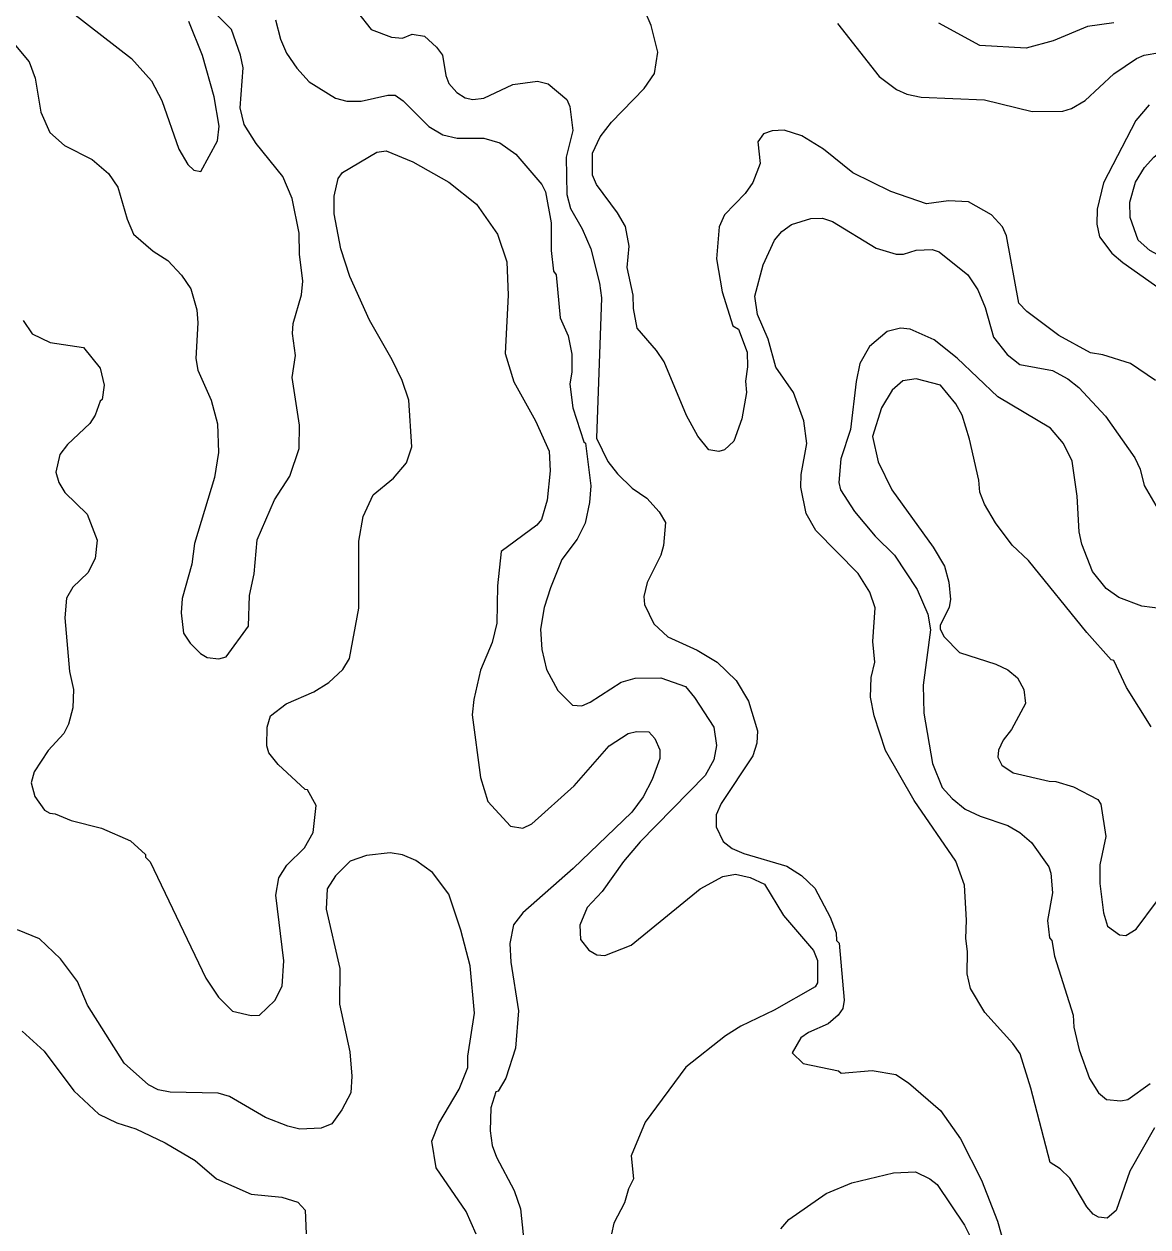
# Model space of a CAD drawing. Extents: x 447.8 to 473.9, y 7733.1 to 7760.8.
# Drawn here: x 456.079 to 457.905, y 7754.55 to 7756.505 of the extents above; entities that cross this region are included whole.
import ezdxf

# ---------------------------------------------------------------- set-up
doc = ezdxf.new("R2010")
doc.units = 0
doc.header["$LTSCALE"] = 0.032
doc.layers.add('1', color=7, linetype='Continuous', lineweight=25)
doc.layers.add('2', color=7, linetype='Continuous', lineweight=13)

msp = doc.modelspace()

# ---------------------------------------------------------------- linework, layer by layer
at = {"layer": '1'}
msp.add_lwpolyline([(456.8132, 7754.5385), (456.7971, 7754.5757), (456.7484, 7754.6463), (456.7411, 7754.69), (456.7525, 7754.7187), (456.7858, 7754.7742), (456.7995, 7754.8095), (456.7997, 7754.8278), (456.8108, 7754.8981), (456.8036, 7754.9749), (456.7882, 7755.033), (456.7687, 7755.0911), (456.7424, 7755.1266), (456.7154, 7755.146), (456.6934, 7755.1551), (456.6737, 7755.1584), (456.6352, 7755.1544), (456.6083, 7755.1451), (456.585, 7755.1211), (456.5713, 7755.0999), (456.5695, 7755.0667), (456.5919, 7754.9705), (456.5912, 7754.9125), (456.6081, 7754.8351), (456.6112, 7754.7954), (456.6096, 7754.7682), (456.5951, 7754.7406), (456.5786, 7754.718), (456.5612, 7754.7111), (456.5266, 7754.7095), (456.5072, 7754.7141), (456.4712, 7754.7283), (456.4124, 7754.7625), (456.394, 7754.7679), (456.3162, 7754.7697), (456.2967, 7754.7731), (456.2812, 7754.7816), (456.2416, 7754.8168), (456.1816, 7754.9109), (456.1655, 7754.9492), (456.138, 7754.9863), (456.1041, 7755.0188), (456.0681, 7755.0333)], dxfattribs=at)
at = {"layer": '2'}
for points in [[(456.395, 7755.4736), (456.4072, 7755.4771), (456.4435, 7755.527), (456.4452, 7755.5766), (456.4526, 7755.612), (456.4573, 7755.6671), (456.4856, 7755.7323), (456.5104, 7755.7704), (456.5255, 7755.8156), (456.5262, 7755.8534), (456.5143, 7755.9309), (456.5199, 7755.9667), (456.5151, 7756.0026), (456.5157, 7756.019), (456.5294, 7756.0651), (456.5318, 7756.0875), (456.5263, 7756.1317), (456.5255, 7756.1653), (456.5143, 7756.2218), (456.4991, 7756.2576), (456.4558, 7756.3114), (456.4366, 7756.3421), (456.43, 7756.3691), (456.4348, 7756.4342), (456.4304, 7756.4551), (456.4156, 7756.4968), (456.3515, 7756.5609)], [(456.1568, 7756.5244), (456.2532, 7756.4495), (456.2856, 7756.413), (456.3025, 7756.3812), (456.33, 7756.3021), (456.3451, 7756.2773), (456.3547, 7756.2679), (456.3659, 7756.2656), (456.3932, 7756.3158), (456.3956, 7756.3395), (456.3875, 7756.3873), (456.3689, 7756.4541), (456.3466, 7756.5094)], [(456.6202, 7756.5249), (456.6428, 7756.4963), (456.6757, 7756.4843), (456.6935, 7756.4827), (456.7095, 7756.4892), (456.7292, 7756.4857), (456.7486, 7756.468), (456.7587, 7756.4546), (456.7637, 7756.4219), (456.7688, 7756.4089), (456.7816, 7756.3941), (456.7955, 7756.3854), (456.8081, 7756.3826), (456.8258, 7756.3847), (456.8726, 7756.4073), (456.9128, 7756.4128), (456.9302, 7756.4081), (456.9605, 7756.3827), (456.9656, 7756.3715), (456.9703, 7756.3325), (456.9595, 7756.2891), (456.9608, 7756.2286), (456.9665, 7756.2059), (456.9854, 7756.1727), (456.9993, 7756.1401), (457.0136, 7756.0843), (457.0168, 7756.0602), (457.009, 7755.8324), (457.0269, 7755.7947), (457.0426, 7755.7742), (457.0668, 7755.7514), (457.0905, 7755.7348), (457.1105, 7755.7125), (457.121, 7755.6953), (457.1178, 7755.6577), (457.1133, 7755.6422), (457.0909, 7755.598), (457.0858, 7755.5749), (457.0869, 7755.5621), (457.1019, 7755.5307), (457.1248, 7755.5098), (457.1721, 7755.4881), (457.2046, 7755.4683), (457.2354, 7755.4385), (457.2556, 7755.4048), (457.2701, 7755.3569), (457.2692, 7755.3365), (457.2626, 7755.3159), (457.2114, 7755.2389), (457.203, 7755.2203), (457.2029, 7755.2009)], [(457.917, 7755.9263), (457.8761, 7755.9536), (457.8312, 7755.968), (457.8112, 7755.971), (457.7598, 7755.9992), (457.7076, 7756.038), (457.695, 7756.0516), (457.6749, 7756.1612), (457.6684, 7756.1757), (457.6506, 7756.1951), (457.6128, 7756.2165), (457.5808, 7756.2181), (457.5447, 7756.2133), (457.4867, 7756.2331), (457.4251, 7756.2636), (457.3777, 7756.302), (457.3425, 7756.3238), (457.3134, 7756.3328), (457.2942, 7756.332), (457.28, 7756.3272), (457.271, 7756.314), (457.2748, 7756.279), (457.2629, 7756.2479), (457.2504, 7756.2301), (457.2169, 7756.1951), (457.2079, 7756.1759), (457.2037, 7756.1236), (457.2128, 7756.07), (457.23, 7756.0149), (457.2392, 7756.0096), (457.2535, 7755.9724), (457.2541, 7755.9481), (457.2508, 7755.9253), (457.2525, 7755.9064), (457.2446, 7755.8637), (457.2319, 7755.8276), (457.2168, 7755.8133), (457.2073, 7755.811), (457.1914, 7755.8136), (457.1731, 7755.8356), (457.1549, 7755.8692), (457.1185, 7755.9563), (457.106, 7755.9751), (457.0748, 7756.0112), (457.0689, 7756.043), (457.0681, 7756.0647), (457.0586, 7756.1096), (457.0617, 7756.1443), (457.0557, 7756.1762), (457.0431, 7756.1987), (457.0089, 7756.2447), (457.0025, 7756.2599), (457.0024, 7756.2956), (457.0146, 7756.3221), (457.0333, 7756.3462), (457.0862, 7756.4007), (457.1029, 7756.4248), (457.1082, 7756.4598), (457.0973, 7756.5032), (457.0872, 7756.527)], [(456.4873, 7756.5121), (456.4956, 7756.481), (456.5053, 7756.4581), (456.5218, 7756.4337), (456.5421, 7756.4117), (456.5845, 7756.3851), (456.6033, 7756.3801), (456.6263, 7756.3801), (456.6698, 7756.3896), (456.6819, 7756.3896), (456.6948, 7756.3807), (456.7362, 7756.3389), (456.759, 7756.3254), (456.7823, 7756.3198), (456.8258, 7756.3198), (456.8517, 7756.3126), (456.8775, 7756.2941), (456.9198, 7756.2446), (456.9259, 7756.2328), (456.935, 7756.1825), (456.9351, 7756.1373), (456.939, 7756.1039), (456.943, 7756.0976), (456.9496, 7756.0282), (456.9625, 7755.9987), (456.9687, 7755.9688), (456.9687, 7755.94), (456.9656, 7755.9204), (456.9705, 7755.8817), (456.9879, 7755.8266), (456.9911, 7755.8242), (456.9993, 7755.7548), (456.9974, 7755.7277)], [(457.4, 7756.5065), (457.4679, 7756.4204), (457.4962, 7756.399), (457.5129, 7756.3912), (457.5359, 7756.3866), (457.6388, 7756.3825), (457.7165, 7756.3632), (457.7664, 7756.364)], [(457.8493, 7756.5073), (457.8063, 7756.5013), (457.7504, 7756.4784), (457.7069, 7756.466), (457.6315, 7756.4708), (457.5651, 7756.5067)], [(457.9265, 7756.1273), (457.9075, 7756.1372), (457.8889, 7756.1542), (457.8755, 7756.1911), (457.8749, 7756.2159), (457.8845, 7756.2485), (457.8992, 7756.2724), (457.9144, 7756.2893), (457.9606, 7756.3265), (458.0134, 7756.3573), (458.1156, 7756.3949), (458.1325, 7756.4034), (458.1502, 7756.4225), (458.1596, 7756.4377), (458.163, 7756.4594), (458.1597, 7756.4802), (458.1216, 7756.515)], [(456.0542, 7756.4834), (456.0871, 7756.444), (456.0966, 7756.4177), (456.1061, 7756.3623), (456.1209, 7756.3289), (456.1445, 7756.3081), (456.1894, 7756.2851), (456.2158, 7756.2625), (456.2311, 7756.2401), (456.2463, 7756.1882), (456.2564, 7756.1637), (456.2885, 7756.1361), (456.3125, 7756.1209), (456.3344, 7756.0974), (456.3498, 7756.075), (456.3595, 7756.041), (456.3611, 7756.0201), (456.358, 7755.9617), (456.3612, 7755.9431), (456.3825, 7755.8942), (456.3931, 7755.8557), (456.3949, 7755.8093), (456.3883, 7755.7684), (456.3556, 7755.6614), (456.3515, 7755.6274), (456.3355, 7755.5716), (456.3339, 7755.5485)], [(457.8985, 7756.4546), (457.9239, 7756.4592)], [(457.7664, 7756.364), (457.7804, 7756.3683), (457.8026, 7756.3812), (457.8489, 7756.4245), (457.886, 7756.4492), (457.8985, 7756.4546)], [(457.9063, 7756.3742), (457.8848, 7756.3485), (457.8325, 7756.2474), (457.8222, 7756.2048), (457.8218, 7756.1802), (457.8261, 7756.1595), (457.8459, 7756.133), (457.8636, 7756.1177), (457.9429, 7756.0619)], [(456.4879, 7755.0897), (456.4927, 7755.118), (456.5057, 7755.1387), (456.5342, 7755.1666), (456.5487, 7755.1914), (456.5534, 7755.2354), (456.539, 7755.2608), (456.5356, 7755.2613), (456.4914, 7755.3023), (456.4765, 7755.3209), (456.4734, 7755.3325), (456.4737, 7755.3625), (456.4789, 7755.381), (456.5047, 7755.4005), (456.5494, 7755.4202), (456.5737, 7755.4354), (456.5966, 7755.4567), (456.6075, 7755.4744), (456.6224, 7755.5561), (456.6225, 7755.665), (456.6299, 7755.7051), (456.646, 7755.7405), (456.6792, 7755.7675), (456.7002, 7755.7922), (456.7089, 7755.8184), (456.704, 7755.8943), (456.6929, 7755.9259), (456.6766, 7755.9598), (456.6397, 7756.0239), (456.6082, 7756.0952), (456.5933, 7756.1401), (456.5823, 7756.1969), (456.5824, 7756.2257), (456.5888, 7756.2542), (456.5963, 7756.2641), (456.6518, 7756.2974), (456.667, 7756.2994), (456.7103, 7756.2817), (456.7686, 7756.2484), (456.8138, 7756.2127), (456.8479, 7756.1641), (456.8629, 7756.1192), (456.8654, 7756.0649), (456.8606, 7755.9701), (456.8743, 7755.9237), (456.9099, 7755.8605), (456.9318, 7755.8114), (456.9334, 7755.7794), (456.9286, 7755.7317), (456.9193, 7755.7003), (456.9118, 7755.6909), (456.854, 7755.6484), (456.8478, 7755.5925), (456.8469, 7755.5316), (456.8395, 7755.5004), (456.8203, 7755.4555), (456.8092, 7755.4079), (456.8069, 7755.383), (456.8205, 7755.2808), (456.832, 7755.2419), (456.8689, 7755.2017), (456.8888, 7755.1987), (456.9036, 7755.2054), (456.9725, 7755.2673), (457.0294, 7755.3322), (457.0602, 7755.3524), (457.0738, 7755.3555), (457.094, 7755.3549), (457.1036, 7755.3441), (457.1114, 7755.3257), (457.1114, 7755.3119), (457.0992, 7755.2776), (457.0843, 7755.2493), (457.0663, 7755.2247), (456.9706, 7755.133), (456.8888, 7755.0608), (456.8738, 7755.0416), (456.8678, 7755.0111), (456.8694, 7754.981), (456.8821, 7754.9015), (456.8774, 7754.841), (456.8614, 7754.7922), (456.8488, 7754.771), (456.8453, 7754.7701), (456.8373, 7754.744), (456.8358, 7754.7069), (456.8393, 7754.6828), (456.8464, 7754.6639), (456.8748, 7754.6097), (456.8853, 7754.5801), (456.8949, 7754.486)], [(457.31, 7756.1682), (457.3256, 7756.1797), (457.3567, 7756.1893), (457.376, 7756.19), (457.3922, 7756.1844), (457.4629, 7756.1411)], [(457.2876, 7755.9932), (457.2701, 7756.0333), (457.2662, 7756.0631), (457.2794, 7756.1143), (457.298, 7756.1541), (457.31, 7756.1682)], [(457.4629, 7756.1411), (457.4955, 7756.1317), (457.5072, 7756.1317), (457.5279, 7756.138), (457.5538, 7756.1392), (457.5656, 7756.1352), (457.6118, 7756.0977), (457.6283, 7756.0733), (457.6402, 7756.0449), (457.6539, 7755.9965), (457.6761, 7755.9685), (457.6962, 7755.9523), (457.7496, 7755.9425), (457.7745, 7755.929), (457.7922, 7755.9149), (457.8358, 7755.8681), (457.8833, 7755.8005), (457.8919, 7755.782), (457.8987, 7755.7554), (457.9288, 7755.7034)], [(456.0774, 7756.0235), (456.0922, 7756.0017), (456.1211, 7755.988), (456.1754, 7755.9798), (456.2025, 7755.946), (456.2087, 7755.9183), (456.2057, 7755.895), (456.2025, 7755.8924), (456.1945, 7755.8698), (456.1859, 7755.8562), (456.1493, 7755.8219), (456.1371, 7755.8059), (456.1303, 7755.7769), (456.1352, 7755.7601), (456.145, 7755.7442), (456.1814, 7755.7091), (456.1974, 7755.6666), (456.1944, 7755.637), (456.1825, 7755.6136), (456.1578, 7755.59), (456.148, 7755.5726), (456.1448, 7755.5405), (456.1527, 7755.453), (456.1591, 7755.4238), (456.1582, 7755.3942), (456.1508, 7755.3674), (456.1435, 7755.3523), (456.1177, 7755.3247), (456.095, 7755.2902), (456.0903, 7755.2723), (456.0965, 7755.2498), (456.1122, 7755.2279), (456.1209, 7755.2227), (456.1292, 7755.2218), (456.1552, 7755.2108), (456.2044, 7755.1984), (456.2518, 7755.1779), (456.276, 7755.1559), (456.2763, 7755.1513), (456.2839, 7755.1441), (456.3743, 7754.9549), (456.3946, 7754.9239), (456.4172, 7754.9014), (456.4477, 7754.894)], [(457.9284, 7755.5553), (457.8948, 7755.5594), (457.8575, 7755.5734), (457.8368, 7755.5881), (457.8145, 7755.6159), (457.7971, 7755.66), (457.7928, 7755.68), (457.7895, 7755.738), (457.7817, 7755.7951), (457.7675, 7755.824), (457.7461, 7755.8488), (457.6609, 7755.8998), (457.5945, 7755.9626), (457.5571, 7755.992), (457.5183, 7756.0098), (457.5026, 7756.0113), (457.4808, 7756.0059), (457.4524, 7755.9814), (457.4363, 7755.9535), (457.4305, 7755.9247), (457.4216, 7755.8467), (457.4056, 7755.7989), (457.4023, 7755.7605), (457.4053, 7755.7485), (457.4278, 7755.7134), (457.4612, 7755.6729), (457.4927, 7755.6421), (457.5294, 7755.5867), (457.5472, 7755.5462), (457.5514, 7755.521), (457.5395, 7755.4312), (457.5403, 7755.3853), (457.5547, 7755.3035), (457.5704, 7755.2646), (457.5866, 7755.2468), (457.6079, 7755.2297), (457.6319, 7755.2182), (457.6767, 7755.2028), (457.6963, 7755.1915), (457.7152, 7755.1751), (457.7437, 7755.1355), (457.747, 7755.1256), (457.7495, 7755.0934), (457.7415, 7755.0486), (457.7447, 7755.0202), (457.7487, 7755.016), (457.7527, 7754.9906), (457.7831, 7754.8947), (457.784, 7754.8752), (457.7931, 7754.8386), (457.8098, 7754.7919), (457.8245, 7754.7684), (457.8371, 7754.7577), (457.8604, 7754.7553), (457.8721, 7754.7577), (457.9081, 7754.7836)], [(457.9151, 7754.7114), (457.8752, 7754.6412), (457.8528, 7754.5774), (457.8384, 7754.5646), (457.8243, 7754.5666), (457.8158, 7754.5714), (457.8055, 7754.5832), (457.7777, 7754.63), (457.7618, 7754.6452), (457.7456, 7754.6552), (457.7143, 7754.7758), (457.6968, 7754.8316), (457.6851, 7754.8485), (457.6398, 7754.8988), (457.6164, 7754.9378), (457.6109, 7754.9618), (457.6117, 7754.9981), (457.6085, 7755.0195), (457.61, 7755.049), (457.6068, 7755.106), (457.5923, 7755.1448), (457.5248, 7755.2433), (457.4784, 7755.3247), (457.46, 7755.3811), (457.4538, 7755.4115), (457.4552, 7755.4436), (457.4609, 7755.4684), (457.4578, 7755.5017), (457.4616, 7755.5568), (457.4525, 7755.5819), (457.4338, 7755.6127), (457.3648, 7755.6824), (457.3492, 7755.7097), (457.3407, 7755.7529), (457.3414, 7755.7733), (457.3503, 7755.8236), (457.3453, 7755.8605), (457.3286, 7755.9064), (457.2999, 7755.9478), (457.2876, 7755.9932)], [(457.9096, 7755.3631), (457.8696, 7755.4273), (457.8489, 7755.4708), (457.8446, 7755.4724), (457.8052, 7755.5168), (457.7105, 7755.6336), (457.6841, 7755.6584), (457.6569, 7755.6947), (457.6389, 7755.7254), (457.6316, 7755.7448), (457.6299, 7755.7643), (457.6149, 7755.8307), (457.6026, 7755.8697), (457.5924, 7755.8884), (457.5677, 7755.9184), (457.5283, 7755.9288), (457.5065, 7755.9258), (457.4889, 7755.9103), (457.4719, 7755.8817), (457.4571, 7755.8349), (457.4662, 7755.7941), (457.4886, 7755.7482), (457.5559, 7755.6552), (457.5738, 7755.6245), (457.5811, 7755.5985), (457.5836, 7755.5704), (457.5818, 7755.558), (457.5668, 7755.5281), (457.5669, 7755.5222), (457.5737, 7755.5094), (457.5982, 7755.4838), (457.6572, 7755.4652), (457.6767, 7755.456), (457.6928, 7755.4427), (457.7028, 7755.4241), (457.7056, 7755.4011), (457.6827, 7755.3589), (457.6692, 7755.3417), (457.662, 7755.3254), (457.6606, 7755.3139), (457.6674, 7755.3009), (457.6857, 7755.2886), (457.7443, 7755.2748), (457.7549, 7755.2746), (457.7834, 7755.2658), (457.8231, 7755.2449), (457.8282, 7755.2375), (457.8361, 7755.185), (457.8265, 7755.1391), (457.8265, 7755.1089), (457.8321, 7755.0612), (457.839, 7755.0395), (457.8586, 7755.025), (457.8686, 7755.024), (457.8854, 7755.0347), (457.9184, 7755.0786)], [(456.9974, 7755.7277), (456.9902, 7755.6944), (456.9771, 7755.6684), (456.9526, 7755.6351), (456.9338, 7755.5894), (456.9239, 7755.5572)], [(456.3339, 7755.5485), (456.3379, 7755.5153), (456.3488, 7755.499), (456.3653, 7755.4823), (456.3762, 7755.4758), (456.395, 7755.4736)], [(456.9239, 7755.5572), (456.9175, 7755.5221), (456.9199, 7755.4892), (456.9276, 7755.4565), (456.9461, 7755.4225), (456.9699, 7755.3985), (456.9847, 7755.3974), (456.9986, 7755.4034), (457.0489, 7755.4358), (457.0714, 7755.4422), (457.113, 7755.443), (457.1534, 7755.4289), (457.1681, 7755.4112), (457.1996, 7755.3625), (457.2036, 7755.3331), (457.1995, 7755.3099), (457.1852, 7755.2842), (457.0796, 7755.1764), (457.0527, 7755.1446), (457.0179, 7755.0956), (456.9936, 7755.0695), (456.9817, 7755.0412), (456.9828, 7755.0174), (456.9963, 7755.0001), (457.0092, 7754.9928), (457.0223, 7754.9919), (457.0649, 7755.0086), (457.1772, 7755.0999), (457.214, 7755.1202), (457.2348, 7755.124), (457.2582, 7755.1184), (457.2814, 7755.1077), (457.3125, 7755.0569), (457.3614, 7754.9997), (457.3679, 7754.9834), (457.3679, 7754.9472), (457.3639, 7754.9405), (457.2976, 7754.9029), (457.2434, 7754.8767), (457.2183, 7754.8612), (457.1538, 7754.8104), (457.0879, 7754.721), (457.065, 7754.666), (457.0689, 7754.6287), (457.0608, 7754.6123), (457.0542, 7754.5895), (457.0369, 7754.5565), (457.0331, 7754.5395)], [(457.2029, 7755.2009), (457.2143, 7755.1768), (457.2291, 7755.1654), (457.2483, 7755.1572), (457.3182, 7755.1369), (457.3417, 7755.1214)], [(457.3417, 7755.1214), (457.3635, 7755.1009), (457.3886, 7755.0537), (457.3983, 7755.0284), (457.3984, 7755.0162), (457.4031, 7755.0115), (457.4112, 7754.9188), (457.4088, 7754.9055), (457.4014, 7754.8945), (457.3853, 7754.8804), (457.3533, 7754.8665), (457.3405, 7754.8576), (457.3266, 7754.8336), (457.3445, 7754.816), (457.4016, 7754.8041), (457.406, 7754.8002), (457.4567, 7754.805), (457.4948, 7754.7983), (457.5157, 7754.7847), (457.5678, 7754.7398), (457.5999, 7754.6937), (457.6342, 7754.6267), (457.6604, 7754.56), (457.6854, 7754.4696)], [(456.4477, 7754.894), (456.4614, 7754.8947), (456.4863, 7754.9183), (456.4983, 7754.9418), (456.5007, 7754.9832), (456.4879, 7755.0897)], [(456.0758, 7754.8689), (456.1115, 7754.8364), (456.1597, 7754.7715), (456.2001, 7754.7336), (456.2297, 7754.7197), (456.2603, 7754.7102), (456.3081, 7754.6871)], [(456.3081, 7754.6871), (456.3568, 7754.6586), (456.3916, 7754.6287), (456.4477, 7754.6038), (456.4976, 7754.5988), (456.5238, 7754.5909)], [(457.3082, 7754.5473), (457.3211, 7754.5624), (457.3818, 7754.605), (457.4234, 7754.622), (457.4914, 7754.6382), (457.5271, 7754.6398), (457.5503, 7754.6288), (457.5619, 7754.6196), (457.6068, 7754.5532), (457.6294, 7754.5081)], [(456.5238, 7754.5909), (456.5356, 7754.5775), (456.5372, 7754.5391)]]:
    msp.add_lwpolyline(points, dxfattribs=at)

doc.saveas('drawing.dxf')
